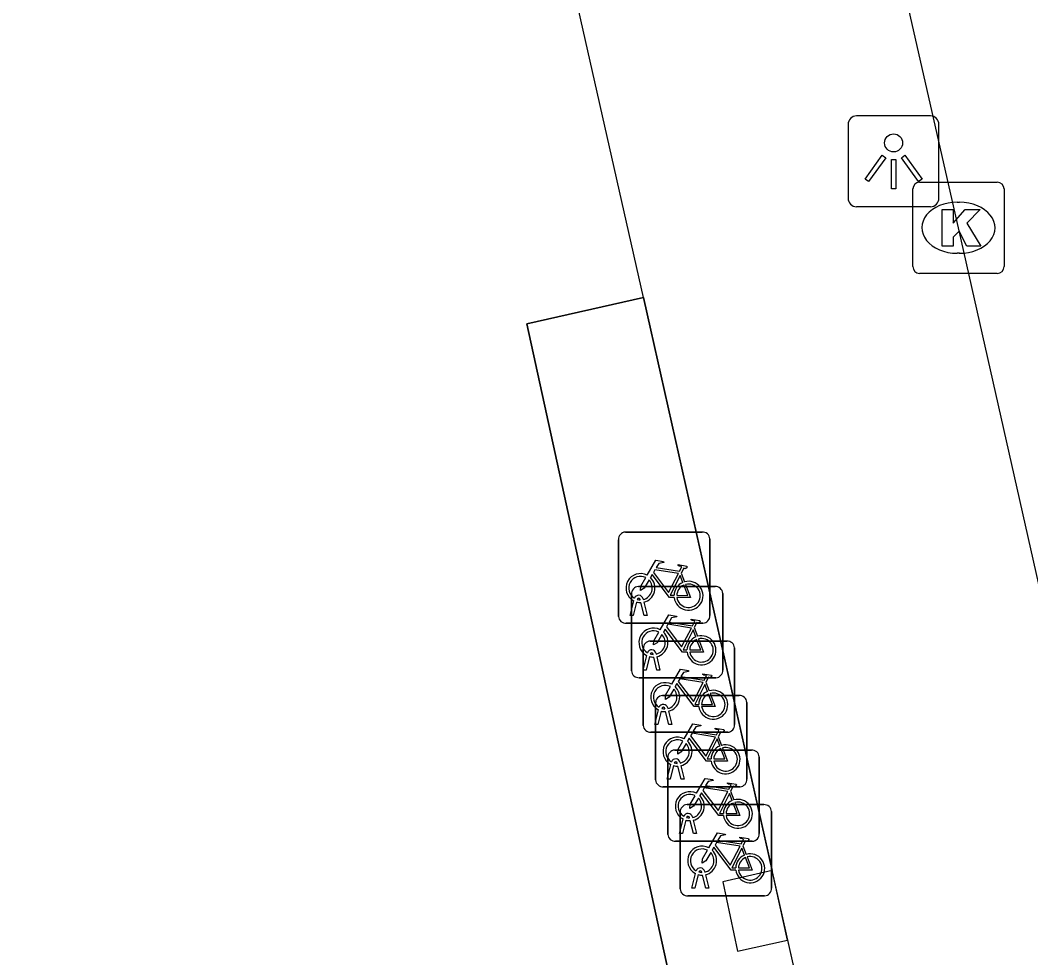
# Model space of a CAD drawing. Extents: x 161772 to 163123, y 383092 to 383917.
# Drawn here: x 163076.57 to 163087.65, y 383670.5 to 383680.79 of the extents above; entities that cross this region are included whole.
import ezdxf

# ---------------------------------------------------------------- set-up
doc = ezdxf.new("R2010")
doc.units = 0
for name, color, linetype in [('IMGEO_Fietsenrek', 7, 'Continuous'), ('IMGEO_Fietspad_gesloten', 7, 'Continuous'), ('IMGEO_Kolk', 7, 'Continuous'), ('IMGEO_Lichtpunt', 7, 'Continuous'), ('IMGEO_Pand', 7, 'Continuous'), ('IMGEO_Pand_overbouw', 7, 'Continuous'), ('IMGEO_Voetpad_open', 7, 'Continuous')]:
    doc.layers.add(name, color=color, linetype=linetype)

msp = doc.modelspace()

# ---------------------------------------------------------------- linework, layer by layer
at = {"layer": 'IMGEO_Fietsenrek'}
for p, q in [((163083.203, 383675.174), (163084.044, 383675.174)), ((163084.044, 383675.174), (163083.203, 383675.174)), ((163084.128, 383675.099), (163084.128, 383674.258)), ((163084.128, 383674.258), (163084.128, 383675.099)), ((163083.128, 383674.249), (163083.128, 383675.09)), ((163083.128, 383675.09), (163083.128, 383674.249)), ((163083.815, 383674.723), (163083.851, 383674.628)), ((163083.345, 383674.576), (163084.186, 383674.576)), ((163084.186, 383674.576), (163083.345, 383674.576)), ((163083.27, 383673.651), (163083.27, 383674.492)), ((163083.27, 383674.492), (163083.27, 383673.651)), ((163083.366, 383674.43), (163083.365, 383674.434)), ((163083.397, 383674.441), (163083.398, 383674.434)), ((163084.27, 383674.501), (163084.27, 383673.66)), ((163084.27, 383673.66), (163084.27, 383674.501)), ((163083.255, 383674.258), (163083.294, 383674.418)), ((163083.324, 383674.406), (163083.289, 383674.258)), ((163083.407, 383674.258), (163083.373, 383674.4)), ((163083.405, 383674.404), (163083.44, 383674.258)), ((163083.289, 383674.258), (163083.255, 383674.258)), ((163083.44, 383674.258), (163083.407, 383674.258)), ((163084.053, 383674.174), (163083.212, 383674.174)), ((163083.212, 383674.174), (163084.053, 383674.174)), ((163083.957, 383674.125), (163083.993, 383674.03)), ((163083.399, 383673.053), (163083.399, 383673.894)), ((163083.399, 383673.894), (163083.399, 383673.053)), ((163083.474, 383673.978), (163084.315, 383673.978)), ((163084.315, 383673.978), (163083.474, 383673.978)), ((163084.399, 383673.903), (163084.399, 383673.062)), ((163084.399, 383673.062), (163084.399, 383673.903)), ((163083.397, 383673.66), (163083.436, 383673.82)), ((163083.466, 383673.808), (163083.431, 383673.66)), ((163083.508, 383673.832), (163083.507, 383673.836)), ((163083.549, 383673.66), (163083.515, 383673.802)), ((163083.539, 383673.843), (163083.54, 383673.836)), ((163083.547, 383673.806), (163083.582, 383673.66)), ((163083.431, 383673.66), (163083.397, 383673.66)), ((163083.582, 383673.66), (163083.549, 383673.66)), ((163084.195, 383673.576), (163083.354, 383673.576)), ((163083.354, 383673.576), (163084.195, 383673.576)), ((163084.086, 383673.527), (163084.122, 383673.432)), ((163083.609, 383673.38), (163084.45, 383673.38)), ((163084.45, 383673.38), (163083.609, 383673.38)), ((163083.526, 383673.062), (163083.565, 383673.222)), ((163083.534, 383672.455), (163083.534, 383673.296)), ((163083.534, 383673.296), (163083.534, 383672.455)), ((163083.637, 383673.234), (163083.636, 383673.238)), ((163083.668, 383673.245), (163083.669, 383673.238)), ((163084.534, 383673.305), (163084.534, 383672.464)), ((163084.534, 383672.464), (163084.534, 383673.305)), ((163083.595, 383673.21), (163083.56, 383673.062)), ((163083.678, 383673.062), (163083.644, 383673.204)), ((163083.676, 383673.208), (163083.711, 383673.062)), ((163083.56, 383673.062), (163083.526, 383673.062)), ((163083.711, 383673.062), (163083.678, 383673.062)), ((163084.324, 383672.978), (163083.483, 383672.978)), ((163083.483, 383672.978), (163084.324, 383672.978)), ((163084.221, 383672.929), (163084.257, 383672.834)), ((163083.744, 383672.782), (163084.585, 383672.782)), ((163084.585, 383672.782), (163083.744, 383672.782)), ((163083.669, 383671.857), (163083.669, 383672.698)), ((163083.669, 383672.698), (163083.669, 383671.857)), ((163084.669, 383672.707), (163084.669, 383671.866)), ((163084.669, 383671.866), (163084.669, 383672.707)), ((163083.661, 383672.464), (163083.7, 383672.624)), ((163083.73, 383672.612), (163083.695, 383672.464)), ((163083.772, 383672.636), (163083.771, 383672.64)), ((163083.813, 383672.464), (163083.779, 383672.606)), ((163083.803, 383672.647), (163083.804, 383672.64)), ((163083.811, 383672.61), (163083.846, 383672.464)), ((163083.695, 383672.464), (163083.661, 383672.464)), ((163083.846, 383672.464), (163083.813, 383672.464)), ((163084.459, 383672.38), (163083.618, 383672.38)), ((163083.618, 383672.38), (163084.459, 383672.38)), ((163084.356, 383672.331), (163084.392, 383672.236)), ((163083.879, 383672.184), (163084.72, 383672.184)), ((163084.72, 383672.184), (163083.879, 383672.184)), ((163084.804, 383672.109), (163084.804, 383671.268)), ((163084.804, 383671.268), (163084.804, 383672.109)), ((163083.796, 383671.866), (163083.835, 383672.026)), ((163083.804, 383671.259), (163083.804, 383672.1)), ((163083.804, 383672.1), (163083.804, 383671.259)), ((163083.865, 383672.014), (163083.83, 383671.866)), ((163083.907, 383672.038), (163083.906, 383672.042)), ((163083.948, 383671.866), (163083.914, 383672.008)), ((163083.938, 383672.049), (163083.939, 383672.042)), ((163083.946, 383672.012), (163083.981, 383671.866)), ((163084.594, 383671.782), (163083.753, 383671.782)), ((163083.753, 383671.782), (163084.594, 383671.782)), ((163083.83, 383671.866), (163083.796, 383671.866)), ((163083.981, 383671.866), (163083.948, 383671.866)), ((163084.491, 383671.733), (163084.527, 383671.638)), ((163084.042, 383671.44), (163084.041, 383671.444)), ((163084.073, 383671.451), (163084.074, 383671.444)), ((163083.931, 383671.268), (163083.97, 383671.428)), ((163084, 383671.416), (163083.965, 383671.268)), ((163084.083, 383671.268), (163084.049, 383671.41)), ((163084.081, 383671.414), (163084.116, 383671.268)), ((163083.965, 383671.268), (163083.931, 383671.268)), ((163084.116, 383671.268), (163084.083, 383671.268)), ((163084.729, 383671.184), (163083.888, 383671.184)), ((163083.888, 383671.184), (163084.729, 383671.184))]:
    msp.add_line(p, q, dxfattribs=at)
for points in [[(163083.441, 383674.7), (163083.536, 383674.864), (163083.622, 383674.85), (163083.624, 383674.841), (163083.568, 383674.83), (163083.541, 383674.785), (163083.797, 383674.744)], [(163083.797, 383674.744), (163083.822, 383674.793), (163083.816, 383674.797), (163083.793, 383674.801), (163083.781, 383674.808), (163083.78, 383674.811), (163083.782, 383674.816), (163083.877, 383674.801), (163083.879, 383674.791), (163083.869, 383674.778), (163083.857, 383674.772), (163083.843, 383674.778), (163083.815, 383674.723)], [(163083.462, 383674.648), (163083.41, 383674.558), (163083.37, 383674.533), (163083.371, 383674.58), (163083.426, 383674.674)], [(163083.737, 383674.456), (163083.687, 383674.456), (163083.496, 383674.707), (163083.477, 383674.675)], [(163083.784, 383674.719), (163083.527, 383674.76), (163083.51, 383674.731), (163083.677, 383674.511), (163083.784, 383674.719)], [(163083.832, 383674.621), (163083.802, 383674.698), (163083.693, 383674.48), (163083.736, 383674.48)], [(163083.766, 383674.48), (163083.886, 383674.479), (163083.842, 383674.593)], [(163083.862, 383674.6), (163083.917, 383674.455), (163083.767, 383674.455)], [(163083.583, 383674.102), (163083.678, 383674.266), (163083.764, 383674.252), (163083.766, 383674.243), (163083.71, 383674.232), (163083.683, 383674.187), (163083.939, 383674.146)], [(163083.939, 383674.146), (163083.964, 383674.195), (163083.958, 383674.199), (163083.935, 383674.203), (163083.923, 383674.21), (163083.922, 383674.213), (163083.924, 383674.218), (163084.019, 383674.203), (163084.021, 383674.193), (163084.011, 383674.18), (163083.999, 383674.174), (163083.985, 383674.18), (163083.957, 383674.125)], [(163083.879, 383673.858), (163083.829, 383673.858), (163083.638, 383674.109), (163083.619, 383674.077)], [(163083.926, 383674.121), (163083.669, 383674.162), (163083.652, 383674.133), (163083.819, 383673.913), (163083.926, 383674.121)], [(163083.604, 383674.05), (163083.552, 383673.96), (163083.512, 383673.935), (163083.513, 383673.982), (163083.568, 383674.076)], [(163083.974, 383674.023), (163083.944, 383674.1), (163083.835, 383673.882), (163083.878, 383673.882)], [(163083.908, 383673.882), (163084.028, 383673.881), (163083.984, 383673.995)], [(163084.004, 383674.002), (163084.059, 383673.857), (163083.909, 383673.857)], [(163083.712, 383673.504), (163083.807, 383673.668), (163083.893, 383673.654), (163083.895, 383673.645), (163083.839, 383673.634), (163083.812, 383673.589), (163084.068, 383673.548)], [(163084.055, 383673.523), (163083.798, 383673.564), (163083.781, 383673.535), (163083.948, 383673.315), (163084.055, 383673.523)], [(163084.068, 383673.548), (163084.093, 383673.597), (163084.087, 383673.601), (163084.064, 383673.605), (163084.052, 383673.612), (163084.051, 383673.615), (163084.053, 383673.62), (163084.148, 383673.605), (163084.15, 383673.595), (163084.14, 383673.582), (163084.128, 383673.576), (163084.114, 383673.582), (163084.086, 383673.527)], [(163083.733, 383673.452), (163083.681, 383673.362), (163083.641, 383673.337), (163083.642, 383673.384), (163083.697, 383673.478)], [(163084.008, 383673.26), (163083.958, 383673.26), (163083.767, 383673.511), (163083.748, 383673.479)], [(163084.103, 383673.425), (163084.073, 383673.502), (163083.964, 383673.284), (163084.007, 383673.284)], [(163084.037, 383673.284), (163084.157, 383673.283), (163084.113, 383673.397)], [(163084.133, 383673.404), (163084.188, 383673.259), (163084.038, 383673.259)], [(163083.847, 383672.906), (163083.942, 383673.07), (163084.028, 383673.056), (163084.03, 383673.047), (163083.974, 383673.036), (163083.947, 383672.991), (163084.203, 383672.95)], [(163084.203, 383672.95), (163084.228, 383672.999), (163084.222, 383673.003), (163084.199, 383673.007), (163084.187, 383673.014), (163084.186, 383673.017), (163084.188, 383673.022), (163084.283, 383673.007), (163084.285, 383672.997), (163084.275, 383672.984), (163084.263, 383672.978), (163084.249, 383672.984), (163084.221, 383672.929)], [(163084.143, 383672.662), (163084.093, 383672.662), (163083.902, 383672.913), (163083.883, 383672.881)], [(163084.19, 383672.925), (163083.933, 383672.966), (163083.916, 383672.937), (163084.083, 383672.717), (163084.19, 383672.925)], [(163084.238, 383672.827), (163084.208, 383672.904), (163084.099, 383672.686), (163084.142, 383672.686)], [(163083.868, 383672.854), (163083.816, 383672.764), (163083.776, 383672.739), (163083.777, 383672.786), (163083.832, 383672.88)], [(163084.172, 383672.686), (163084.292, 383672.685), (163084.248, 383672.799)], [(163084.268, 383672.806), (163084.323, 383672.661), (163084.173, 383672.661)], [(163083.982, 383672.308), (163084.077, 383672.472), (163084.163, 383672.458), (163084.165, 383672.449), (163084.109, 383672.438), (163084.082, 383672.393), (163084.338, 383672.352)], [(163084.325, 383672.327), (163084.068, 383672.368), (163084.051, 383672.339), (163084.218, 383672.119), (163084.325, 383672.327)], [(163084.338, 383672.352), (163084.363, 383672.401), (163084.357, 383672.405), (163084.334, 383672.409), (163084.322, 383672.416), (163084.321, 383672.419), (163084.323, 383672.424), (163084.418, 383672.409), (163084.42, 383672.399), (163084.41, 383672.386), (163084.398, 383672.38), (163084.384, 383672.386), (163084.356, 383672.331)], [(163084.003, 383672.256), (163083.951, 383672.166), (163083.911, 383672.141), (163083.912, 383672.188), (163083.967, 383672.282)], [(163084.278, 383672.064), (163084.228, 383672.064), (163084.037, 383672.315), (163084.018, 383672.283)], [(163084.373, 383672.229), (163084.343, 383672.306), (163084.234, 383672.088), (163084.277, 383672.088)], [(163084.307, 383672.088), (163084.427, 383672.087), (163084.383, 383672.201)], [(163084.403, 383672.208), (163084.458, 383672.063), (163084.308, 383672.063)], [(163084.117, 383671.71), (163084.212, 383671.874), (163084.298, 383671.86), (163084.3, 383671.851), (163084.244, 383671.84), (163084.217, 383671.795), (163084.473, 383671.754)], [(163084.473, 383671.754), (163084.498, 383671.803), (163084.492, 383671.807), (163084.469, 383671.811), (163084.457, 383671.818), (163084.456, 383671.821), (163084.458, 383671.826), (163084.553, 383671.811), (163084.555, 383671.801), (163084.545, 383671.788), (163084.533, 383671.782), (163084.519, 383671.788), (163084.491, 383671.733)], [(163084.138, 383671.658), (163084.086, 383671.568), (163084.046, 383671.543), (163084.047, 383671.59), (163084.102, 383671.684)], [(163084.413, 383671.466), (163084.363, 383671.466), (163084.172, 383671.717), (163084.153, 383671.685)], [(163084.46, 383671.729), (163084.203, 383671.77), (163084.186, 383671.741), (163084.353, 383671.521), (163084.46, 383671.729)], [(163084.508, 383671.631), (163084.478, 383671.708), (163084.369, 383671.49), (163084.412, 383671.49)], [(163084.442, 383671.49), (163084.562, 383671.489), (163084.518, 383671.603)], [(163084.538, 383671.61), (163084.593, 383671.465), (163084.443, 383671.465)]]:
    msp.add_lwpolyline(points, dxfattribs=at)
for centre, radius, start, end in [((163083.206, 383675.096), 0.0779, 92.4484, 184.2845), ((163083.206, 383675.096), 0.0779, 92.4484, 184.2845), ((163084.05, 383675.096), 0.0779, 2.4484, 94.2845), ((163084.05, 383675.096), 0.0779, 2.4484, 94.2845), ((163083.368, 383674.559), 0.159, 62.6766, 242.1369), ((163083.368, 383674.559), 0.129, 63.3192, 238.903), ((163083.368, 383674.559), 0.159, 283.5766, 46.6042), ((163083.348, 383674.498), 0.0779, 92.4484, 184.2845), ((163083.348, 383674.498), 0.0779, 92.4484, 184.2845), ((163083.368, 383674.559), 0.129, 283.6043, 43.4302), ((163083.895, 383674.475), 0.159, 113.3408, 178.3217), ((163083.895, 383674.475), 0.159, 187.0065, 105.7708), ((163083.895, 383674.475), 0.129, 113.923, 177.9556), ((163083.895, 383674.475), 0.129, 188.6715, 104.5883), ((163084.192, 383674.498), 0.0779, 2.4484, 94.2845), ((163084.192, 383674.498), 0.0779, 2.4484, 94.2845), ((163083.348, 383674.43), 0.0499, 12.8025, 158.6934), ((163083.348, 383674.43), 0.0174, 12.8025, 163.4502), ((163083.368, 383674.559), 0.129, 253.415, 269.0204), ((163083.368, 383674.559), 0.159, 253.9967, 271.7867), ((163083.206, 383674.252), 0.0779, 182.4484, 274.2845), ((163083.206, 383674.252), 0.0779, 182.4484, 274.2845), ((163084.05, 383674.252), 0.0779, 272.4484, 4.2845), ((163084.05, 383674.252), 0.0779, 272.4484, 4.2845), ((163083.51, 383673.961), 0.159, 62.6766, 242.1369), ((163083.51, 383673.961), 0.129, 63.3192, 238.903), ((163083.51, 383673.961), 0.129, 283.6043, 43.4302), ((163083.51, 383673.961), 0.159, 283.5766, 46.6042), ((163084.037, 383673.877), 0.159, 113.3408, 178.3217), ((163084.037, 383673.877), 0.159, 187.0065, 105.7708), ((163084.037, 383673.877), 0.129, 113.923, 177.9556), ((163084.037, 383673.877), 0.129, 188.6715, 104.5883), ((163083.477, 383673.9), 0.0779, 92.4484, 184.2845), ((163083.477, 383673.9), 0.0779, 92.4484, 184.2845), ((163083.49, 383673.832), 0.0499, 12.8025, 158.6934), ((163084.321, 383673.9), 0.0779, 2.4484, 94.2845), ((163084.321, 383673.9), 0.0779, 2.4484, 94.2845), ((163083.51, 383673.961), 0.159, 253.9967, 271.7867), ((163083.49, 383673.832), 0.0174, 12.8025, 163.4502), ((163083.51, 383673.961), 0.129, 253.415, 269.0204), ((163084.192, 383673.654), 0.0779, 272.4484, 4.2845), ((163084.192, 383673.654), 0.0779, 272.4484, 4.2845), ((163083.348, 383673.654), 0.0779, 182.4484, 274.2845), ((163083.348, 383673.654), 0.0779, 182.4484, 274.2845), ((163083.639, 383673.363), 0.159, 62.6766, 242.1369), ((163083.639, 383673.363), 0.129, 63.3192, 238.903), ((163083.639, 383673.363), 0.129, 283.6043, 43.4302), ((163083.639, 383673.363), 0.159, 283.5766, 46.6042), ((163084.166, 383673.279), 0.159, 187.0065, 105.7708), ((163083.612, 383673.302), 0.0779, 92.4484, 184.2845), ((163083.612, 383673.302), 0.0779, 92.4484, 184.2845), ((163084.166, 383673.279), 0.159, 113.3408, 178.3217), ((163084.166, 383673.279), 0.129, 113.923, 177.9556), ((163084.166, 383673.279), 0.129, 188.6715, 104.5883), ((163084.456, 383673.302), 0.0779, 2.4484, 94.2845), ((163084.456, 383673.302), 0.0779, 2.4484, 94.2845), ((163083.619, 383673.234), 0.0499, 12.8025, 158.6934), ((163083.619, 383673.234), 0.0174, 12.8025, 163.4502), ((163083.639, 383673.363), 0.129, 253.415, 269.0204), ((163083.639, 383673.363), 0.159, 253.9967, 271.7867), ((163083.477, 383673.056), 0.0779, 182.4484, 274.2845), ((163083.477, 383673.056), 0.0779, 182.4484, 274.2845), ((163084.321, 383673.056), 0.0779, 272.4484, 4.2845), ((163084.321, 383673.056), 0.0779, 272.4484, 4.2845), ((163083.774, 383672.765), 0.159, 62.6766, 242.1369), ((163083.774, 383672.765), 0.129, 63.3192, 238.903), ((163083.747, 383672.704), 0.0779, 92.4484, 184.2845), ((163083.747, 383672.704), 0.0779, 92.4484, 184.2845), ((163083.774, 383672.765), 0.129, 283.6043, 43.4302), ((163083.774, 383672.765), 0.159, 283.5766, 46.6042), ((163084.301, 383672.681), 0.159, 113.3408, 178.3217), ((163084.301, 383672.681), 0.159, 187.0065, 105.7708), ((163084.301, 383672.681), 0.129, 113.923, 177.9556), ((163084.301, 383672.681), 0.129, 188.6715, 104.5883), ((163084.591, 383672.704), 0.0779, 2.4484, 94.2845), ((163084.591, 383672.704), 0.0779, 2.4484, 94.2845), ((163083.754, 383672.636), 0.0499, 12.8025, 158.6934), ((163083.774, 383672.765), 0.159, 253.9967, 271.7867), ((163083.754, 383672.636), 0.0174, 12.8025, 163.4502), ((163083.774, 383672.765), 0.129, 253.415, 269.0204), ((163083.612, 383672.458), 0.0779, 182.4484, 274.2845), ((163083.612, 383672.458), 0.0779, 182.4484, 274.2845), ((163084.456, 383672.458), 0.0779, 272.4484, 4.2845), ((163084.456, 383672.458), 0.0779, 272.4484, 4.2845), ((163083.909, 383672.167), 0.159, 62.6766, 242.1369), ((163083.909, 383672.167), 0.129, 63.3192, 238.903), ((163083.909, 383672.167), 0.129, 283.6043, 43.4302), ((163083.909, 383672.167), 0.159, 283.5766, 46.6042), ((163084.436, 383672.083), 0.159, 113.3408, 178.3217), ((163084.436, 383672.083), 0.159, 187.0065, 105.7708), ((163083.882, 383672.106), 0.0779, 92.4484, 184.2845), ((163083.882, 383672.106), 0.0779, 92.4484, 184.2845), ((163084.436, 383672.083), 0.129, 113.923, 177.9556), ((163084.436, 383672.083), 0.129, 188.6715, 104.5883), ((163084.726, 383672.106), 0.0779, 2.4484, 94.2845), ((163084.726, 383672.106), 0.0779, 2.4484, 94.2845), ((163083.889, 383672.038), 0.0499, 12.8025, 158.6934), ((163083.909, 383672.167), 0.159, 253.9967, 271.7867), ((163083.889, 383672.038), 0.0174, 12.8025, 163.4502), ((163083.909, 383672.167), 0.129, 253.415, 269.0204), ((163083.747, 383671.86), 0.0779, 182.4484, 274.2845), ((163083.747, 383671.86), 0.0779, 182.4484, 274.2845), ((163084.591, 383671.86), 0.0779, 272.4484, 4.2845), ((163084.591, 383671.86), 0.0779, 272.4484, 4.2845), ((163084.044, 383671.569), 0.159, 62.6766, 242.1369), ((163084.044, 383671.569), 0.129, 63.3192, 238.903), ((163084.044, 383671.569), 0.159, 283.5766, 46.6042), ((163084.044, 383671.569), 0.129, 283.6043, 43.4302), ((163084.571, 383671.485), 0.159, 113.3408, 178.3217), ((163084.571, 383671.485), 0.159, 187.0065, 105.7708), ((163084.571, 383671.485), 0.129, 113.923, 177.9556), ((163084.571, 383671.485), 0.129, 188.6715, 104.5883), ((163084.024, 383671.44), 0.0499, 12.8025, 158.6934), ((163084.024, 383671.44), 0.0174, 12.8025, 163.4502), ((163084.044, 383671.569), 0.129, 253.415, 269.0204), ((163084.044, 383671.569), 0.159, 253.9967, 271.7867), ((163083.882, 383671.262), 0.0779, 182.4484, 274.2845), ((163083.882, 383671.262), 0.0779, 182.4484, 274.2845), ((163084.726, 383671.262), 0.0779, 272.4484, 4.2845), ((163084.726, 383671.262), 0.0779, 272.4484, 4.2845)]:
    msp.add_arc(centre, radius, start, end, dxfattribs=at)
at = {"layer": 'IMGEO_Fietspad_gesloten'}
msp.add_lwpolyline([(163091.086, 383659.624), (163091.045, 383659.901), (163086.855, 383678.511), (163082.538, 383697.507), (163082.427, 383698.051), (163081.953, 383700.113)], dxfattribs=at)
at = {"layer": 'IMGEO_Kolk'}
for p, q in [((163086.428, 383679.011), (163087.28, 383679.011)), ((163086.353, 383678.085), (163086.353, 383678.937)), ((163087.354, 383678.937), (163087.354, 383678.085)), ((163086.841, 383678.791), (163086.866, 383678.791)), ((163086.864, 383678.231), (163086.839, 383678.231)), ((163087.28, 383678.011), (163086.428, 383678.011))]:
    msp.add_line(p, q, dxfattribs=at)
for points in [[(163086.428, 383679.011), (163087.28, 383679.011)], [(163086.353, 383678.085), (163086.353, 383678.937)], [(163087.354, 383678.937), (163087.354, 383678.085)], [(163086.674, 383678.711), (163086.797, 383678.711), (163086.797, 383678.56), (163086.927, 383678.711), (163087.091, 383678.711), (163086.945, 383678.56), (163087.098, 383678.311), (163086.946, 383678.311), (163086.861, 383678.475), (163086.797, 383678.408), (163086.797, 383678.311), (163086.674, 383678.311), (163086.674, 383678.711)], [(163087.28, 383678.011), (163086.428, 383678.011)]]:
    msp.add_lwpolyline(points, dxfattribs=at)
for centre, start, end in [((163086.43, 383678.935), 91.552, 178.448), ((163086.43, 383678.935), 91.552, 178.448), ((163087.278, 383678.935), 1.552, 88.448), ((163087.278, 383678.935), 1.552, 88.448), ((163086.43, 383678.087), 181.552, 268.448), ((163086.43, 383678.087), 181.552, 268.448), ((163087.278, 383678.087), 271.552, 358.448), ((163087.278, 383678.087), 271.552, 358.448)]:
    msp.add_arc(centre, 0.0765, start, end, dxfattribs=at)
for centre, major_axis, ratio, start_param, end_param in [((163086.84, 383678.511), (-0.387, 0.002), 0.722429, 4.712389, 7.853982), ((163086.865, 383678.511), (-0.39, 0.002), 0.717154, 1.570796, 4.712389)]:
    msp.add_ellipse(centre, major_axis=major_axis, ratio=ratio, start_param=start_param, end_param=end_param, dxfattribs=at)
at = {"layer": 'IMGEO_Lichtpunt'}
for p, q in [((163085.644, 383679.644), (163085.644, 383678.837)), ((163085.644, 383679.644), (163085.644, 383678.837)), ((163086.546, 383679.739), (163085.738, 383679.739)), ((163086.546, 383679.739), (163085.738, 383679.739)), ((163086.64, 383678.837), (163086.64, 383679.644)), ((163086.64, 383678.837), (163086.64, 383679.644)), ((163085.738, 383678.743), (163086.546, 383678.743)), ((163085.738, 383678.743), (163086.546, 383678.743))]:
    msp.add_line(p, q, dxfattribs=at)
for points in [[(163086.018, 383679.308), (163086.057, 383679.28), (163085.869, 383679.018), (163085.831, 383679.045), (163086.018, 383679.308)], [(163086.12, 383679.26), (163086.167, 383679.26), (163086.167, 383678.938), (163086.12, 383678.938), (163086.12, 383679.26)], [(163086.23, 383679.28), (163086.268, 383679.307), (163086.455, 383679.045), (163086.416, 383679.017), (163086.23, 383679.28)]]:
    msp.add_lwpolyline(points, dxfattribs=at)
msp.add_circle((163086.143, 383679.442), 0.0994, dxfattribs=at)
for centre, start, end in [((163085.738, 383679.644), 90, 180), ((163085.738, 383679.644), 90, 180), ((163086.546, 383679.644), 0, 90), ((163086.546, 383679.644), 0, 90), ((163085.738, 383678.837), 180, 270), ((163085.738, 383678.837), 180, 270), ((163086.546, 383678.837), 270, 0), ((163086.546, 383678.837), 270, 360)]:
    msp.add_arc(centre, 0.0946, start, end, dxfattribs=at)
at = {"layer": 'IMGEO_Pand'}
for points in [[(163083.4, 383677.745), (163078.539, 383699.313)], [(163076.875, 383657.883), (163076.568, 383659.239), (163079.181, 383659.807), (163083.584, 383660.817), (163084.374, 383661.171), (163084.912, 383661.736), (163085.219, 383662.508), (163085.21, 383663.319), (163082.122, 383677.458), (163083.4, 383677.745)], [(163084.811, 383671.462), (163084.27, 383671.337), (163084.433, 383670.576), (163084.98, 383670.696)], [(163084.98, 383670.696), (163084.811, 383671.462)]]:
    msp.add_lwpolyline(points, dxfattribs=at)
at = {"layer": 'IMGEO_Pand_overbouw'}
msp.add_lwpolyline([(163083.4, 383677.745), (163082.122, 383677.458), (163085.21, 383663.319), (163085.219, 383662.508), (163084.912, 383661.736), (163084.374, 383661.171), (163083.584, 383660.817), (163079.181, 383659.807), (163076.568, 383659.239), (163076.875, 383657.883), (163087.329, 383660.249)], close=True, dxfattribs=at)
at = {"layer": 'IMGEO_Voetpad_open'}
for points in [[(163083.4, 383677.745), (163084.811, 383671.462)], [(163084.98, 383670.696), (163085.584, 383668.031)]]:
    msp.add_lwpolyline(points, dxfattribs=at)

doc.saveas('drawing.dxf')
